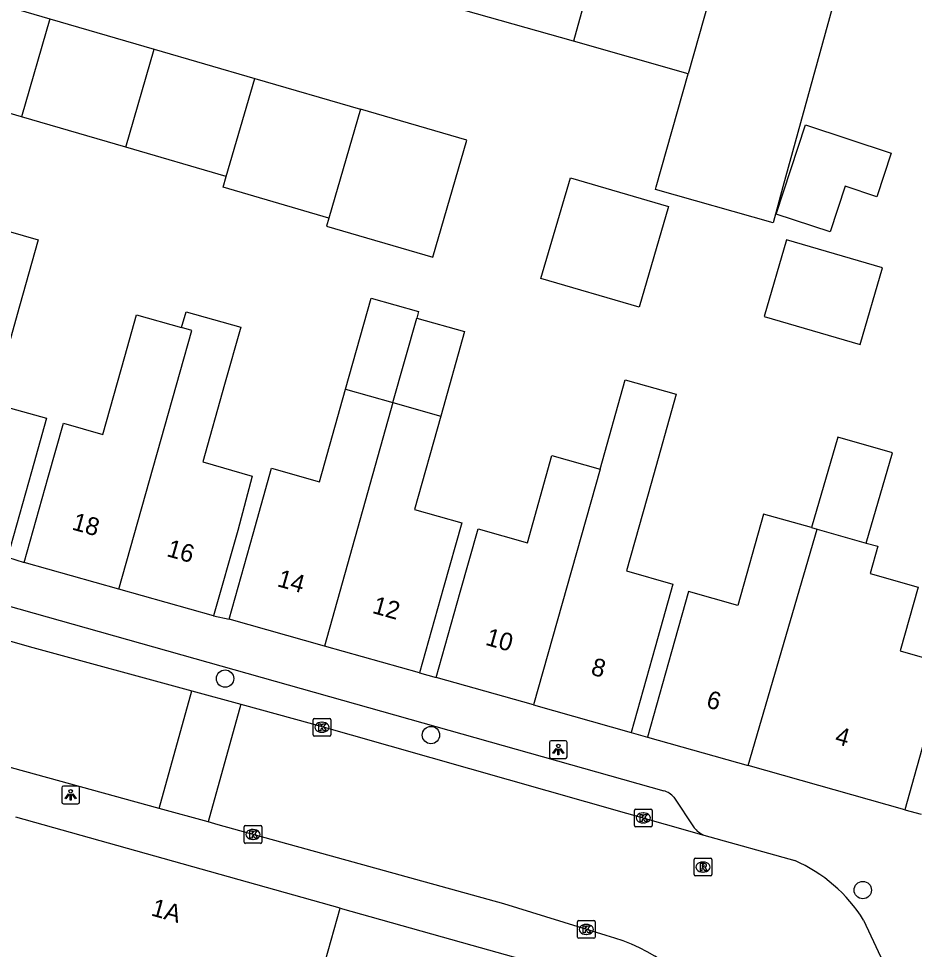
# Model space of a CAD drawing. Extents: x 158087 to 159494, y 382905 to 383981.
# Drawn here: x 158816 to 158866.5, y 383207 to 383259.5 of the extents above; entities that cross this region are included whole.
import ezdxf

# ---------------------------------------------------------------- set-up
doc = ezdxf.new("R2010")
doc.units = 0
for name, color, linetype in [('IMGEO_Boom', 7, 'Continuous'), ('IMGEO_Kolk', 7, 'Continuous'), ('IMGEO_Lichtpunt', 7, 'Continuous'), ('IMGEO_Pand', 7, 'Continuous'), ('IMGEO_Pand_nummerreeks', 7, 'Continuous'), ('IMGEO_Rijbaan_lokaal_open', 7, 'Continuous'), ('IMGEO_Rioolput', 7, 'Continuous'), ('IMGEO_Voetpad_open', 7, 'Continuous')]:
    doc.layers.add(name, color=color, linetype=linetype)

msp = doc.modelspace()

# ---------------------------------------------------------------- linework, layer by layer
at = {"layer": 'IMGEO_Boom'}
for centre in [(158827.661, 383222.288), (158839.255, 383219.104), (158863.575, 383210.369)]:
    msp.add_circle(centre, 0.489, dxfattribs=at)
at = {"layer": 'IMGEO_Kolk'}
for p, q in [((158832.615, 383219.12), (158832.615, 383219.972)), ((158832.69, 383220.046), (158833.542, 383220.046)), ((158833.103, 383219.826), (158833.128, 383219.826)), ((158833.616, 383219.972), (158833.616, 383219.12)), ((158833.126, 383219.266), (158833.101, 383219.266)), ((158833.542, 383219.046), (158832.69, 383219.046)), ((158850.784, 383214.938), (158851.636, 383214.938)), ((158850.709, 383214.012), (158850.709, 383214.864)), ((158851.197, 383214.718), (158851.222, 383214.718)), ((158851.71, 383214.864), (158851.71, 383214.012)), ((158828.734, 383213.08), (158828.734, 383213.932)), ((158828.809, 383214.006), (158829.661, 383214.006)), ((158829.735, 383213.932), (158829.735, 383213.08)), ((158851.636, 383213.938), (158850.784, 383213.938)), ((158851.22, 383214.158), (158851.195, 383214.158)), ((158829.222, 383213.786), (158829.247, 383213.786)), ((158829.661, 383213.006), (158828.809, 383213.006)), ((158829.245, 383213.226), (158829.22, 383213.226)), ((158847.576, 383208.653), (158848.428, 383208.653)), ((158847.501, 383207.727), (158847.501, 383208.579)), ((158847.989, 383208.433), (158848.014, 383208.433)), ((158848.502, 383208.579), (158848.502, 383207.727)), ((158848.428, 383207.653), (158847.576, 383207.653)), ((158848.012, 383207.873), (158847.987, 383207.873))]:
    msp.add_line(p, q, dxfattribs=at)
for points in [[(158832.615, 383219.12), (158832.615, 383219.972)], [(158832.69, 383220.046), (158833.542, 383220.046)], [(158832.936, 383219.746), (158833.059, 383219.746), (158833.059, 383219.595), (158833.189, 383219.746), (158833.353, 383219.746), (158833.207, 383219.595), (158833.36, 383219.346), (158833.208, 383219.346), (158833.123, 383219.51), (158833.059, 383219.443), (158833.059, 383219.346), (158832.936, 383219.346), (158832.936, 383219.746)], [(158833.616, 383219.972), (158833.616, 383219.12)], [(158833.542, 383219.046), (158832.69, 383219.046)], [(158850.784, 383214.938), (158851.636, 383214.938)], [(158850.709, 383214.012), (158850.709, 383214.864)], [(158851.03, 383214.638), (158851.153, 383214.638), (158851.153, 383214.487), (158851.283, 383214.638), (158851.447, 383214.638), (158851.301, 383214.487), (158851.454, 383214.238), (158851.302, 383214.238), (158851.217, 383214.402), (158851.153, 383214.335), (158851.153, 383214.238), (158851.03, 383214.238), (158851.03, 383214.638)], [(158851.71, 383214.864), (158851.71, 383214.012)], [(158828.734, 383213.08), (158828.734, 383213.932)], [(158828.809, 383214.006), (158829.661, 383214.006)], [(158829.735, 383213.932), (158829.735, 383213.08)], [(158851.636, 383213.938), (158850.784, 383213.938)], [(158829.055, 383213.706), (158829.178, 383213.706), (158829.178, 383213.555), (158829.308, 383213.706), (158829.472, 383213.706), (158829.326, 383213.555), (158829.479, 383213.306), (158829.327, 383213.306), (158829.242, 383213.47), (158829.178, 383213.403), (158829.178, 383213.306), (158829.055, 383213.306), (158829.055, 383213.706)], [(158829.661, 383213.006), (158828.809, 383213.006)], [(158847.576, 383208.653), (158848.428, 383208.653)], [(158847.501, 383207.727), (158847.501, 383208.579)], [(158847.822, 383208.353), (158847.945, 383208.353), (158847.945, 383208.202), (158848.075, 383208.353), (158848.239, 383208.353), (158848.093, 383208.202), (158848.246, 383207.953), (158848.094, 383207.953), (158848.009, 383208.117), (158847.945, 383208.05), (158847.945, 383207.953), (158847.822, 383207.953), (158847.822, 383208.353)], [(158848.502, 383208.579), (158848.502, 383207.727)], [(158848.428, 383207.653), (158847.576, 383207.653)]]:
    msp.add_lwpolyline(points, dxfattribs=at)
for centre, start, end in [((158832.692, 383219.97), 91.552, 178.448), ((158832.692, 383219.97), 91.552, 178.448), ((158833.54, 383219.97), 1.552, 88.448), ((158833.54, 383219.97), 1.552, 88.448), ((158832.692, 383219.122), 181.552, 268.448), ((158832.692, 383219.122), 181.552, 268.448), ((158833.54, 383219.122), 271.552, 358.448), ((158833.54, 383219.122), 271.552, 358.448), ((158850.786, 383214.862), 91.552, 178.448), ((158850.786, 383214.862), 91.552, 178.448), ((158851.634, 383214.862), 1.552, 88.448), ((158851.634, 383214.862), 1.552, 88.448), ((158828.811, 383213.93), 91.552, 178.448), ((158828.811, 383213.93), 91.552, 178.448), ((158829.659, 383213.93), 1.552, 88.448), ((158829.659, 383213.93), 1.552, 88.448), ((158850.786, 383214.014), 181.552, 268.448), ((158850.786, 383214.014), 181.552, 268.448), ((158851.634, 383214.014), 271.552, 358.448), ((158851.634, 383214.014), 271.552, 358.448), ((158828.811, 383213.082), 181.552, 268.448), ((158828.811, 383213.082), 181.552, 268.448), ((158829.659, 383213.082), 271.552, 358.448), ((158829.659, 383213.082), 271.552, 358.448), ((158847.578, 383208.577), 91.552, 178.448), ((158847.578, 383208.577), 91.552, 178.448), ((158848.426, 383208.577), 1.552, 88.448), ((158848.426, 383208.577), 1.552, 88.448), ((158847.578, 383207.729), 181.552, 268.448), ((158847.578, 383207.729), 181.552, 268.448), ((158848.426, 383207.729), 271.552, 358.448), ((158848.426, 383207.729), 271.552, 358.448)]:
    msp.add_arc(centre, 0.0765, start, end, dxfattribs=at)
for centre, major_axis, ratio, start_param, end_param in [((158833.102, 383219.546), (-0.387, 0.002), 0.722429, 4.712389, 7.853982), ((158833.127, 383219.546), (-0.39, 0.002), 0.717154, 1.570796, 4.712389), ((158851.196, 383214.438), (-0.387, 0.002), 0.722429, 4.712389, 7.853982), ((158851.221, 383214.438), (-0.39, 0.002), 0.717154, 1.570796, 4.712389), ((158829.221, 383213.506), (-0.387, 0.002), 0.722429, 4.712389, 7.853982), ((158829.246, 383213.506), (-0.39, 0.002), 0.717154, 1.570796, 4.712389), ((158847.988, 383208.153), (-0.387, 0.002), 0.722429, 4.712389, 7.853982), ((158848.013, 383208.153), (-0.39, 0.002), 0.717154, 1.570796, 4.712389)]:
    msp.add_ellipse(centre, major_axis=major_axis, ratio=ratio, start_param=start_param, end_param=end_param, dxfattribs=at)
at = {"layer": 'IMGEO_Lichtpunt'}
for p, q in [((158845.927, 383218.694), (158845.927, 383217.887)), ((158845.927, 383218.694), (158845.927, 383217.887)), ((158846.829, 383218.789), (158846.021, 383218.789)), ((158846.829, 383218.789), (158846.021, 383218.789)), ((158846.923, 383217.887), (158846.923, 383218.694)), ((158846.923, 383217.887), (158846.923, 383218.694)), ((158846.021, 383217.793), (158846.829, 383217.793)), ((158846.021, 383217.793), (158846.829, 383217.793)), ((158818.467, 383216.139), (158818.467, 383215.332)), ((158818.467, 383216.139), (158818.467, 383215.332)), ((158819.369, 383216.234), (158818.561, 383216.234)), ((158819.369, 383216.234), (158818.561, 383216.234)), ((158819.463, 383215.332), (158819.463, 383216.139)), ((158819.463, 383215.332), (158819.463, 383216.139)), ((158818.561, 383215.238), (158819.369, 383215.238)), ((158818.561, 383215.238), (158819.369, 383215.238))]:
    msp.add_line(p, q, dxfattribs=at)
for points in [[(158846.301, 383218.358), (158846.34, 383218.33), (158846.152, 383218.068), (158846.114, 383218.095), (158846.301, 383218.358)], [(158846.403, 383218.31), (158846.45, 383218.31), (158846.45, 383217.988), (158846.403, 383217.988), (158846.403, 383218.31)], [(158846.513, 383218.33), (158846.551, 383218.357), (158846.738, 383218.095), (158846.699, 383218.067), (158846.513, 383218.33)], [(158818.841, 383215.803), (158818.88, 383215.775), (158818.692, 383215.513), (158818.654, 383215.54), (158818.841, 383215.803)], [(158818.943, 383215.755), (158818.99, 383215.755), (158818.99, 383215.433), (158818.943, 383215.433), (158818.943, 383215.755)], [(158819.053, 383215.775), (158819.091, 383215.802), (158819.278, 383215.54), (158819.239, 383215.512), (158819.053, 383215.775)]]:
    msp.add_lwpolyline(points, dxfattribs=at)
for centre in [(158846.426, 383218.492), (158818.966, 383215.937)]:
    msp.add_circle(centre, 0.0994, dxfattribs=at)
for centre, start, end in [((158846.021, 383218.694), 90, 180), ((158846.021, 383218.694), 90, 180), ((158846.829, 383218.694), 0, 90), ((158846.829, 383218.694), 0, 90), ((158846.021, 383217.887), 180, 270), ((158846.021, 383217.887), 180, 270), ((158846.829, 383217.887), 270, 0), ((158846.829, 383217.887), 270, 360), ((158818.561, 383216.139), 90, 180), ((158818.561, 383216.139), 90, 180), ((158819.369, 383216.139), 0, 90), ((158819.369, 383216.139), 0, 90), ((158818.561, 383215.332), 180, 270), ((158818.561, 383215.332), 180, 270), ((158819.369, 383215.332), 270, 0), ((158819.369, 383215.332), 270, 360)]:
    msp.add_arc(centre, 0.0946, start, end, dxfattribs=at)
at = {"layer": 'IMGEO_Pand'}
for points in [[(158852.621, 383277.474), (158847.28, 383258.201)], [(158859.187, 383275.616), (158853.742, 383256.373)], [(158862.688, 383263.145), (158859.076, 383250), (158858.519, 383247.973), (158851.894, 383249.844), (158851.938, 383250), (158853.742, 383256.373)], [(158816.186, 383253.951), (158810.112, 383255.724), (158811.724, 383261.246), (158817.797, 383259.473)], [(158847.28, 383258.201), (158840.492, 383260.121)], [(158817.797, 383259.473), (158816.186, 383253.951)], [(158817.797, 383259.473), (158823.675, 383257.758)], [(158853.742, 383256.373), (158847.28, 383258.201)], [(158822.063, 383252.236), (158823.675, 383257.758)], [(158823.675, 383257.758), (158829.339, 383256.105)], [(158827.728, 383250.583), (158829.339, 383256.105)], [(158829.339, 383256.105), (158835.286, 383254.37)], [(158833.498, 383248.242), (158833.367, 383247.792), (158839.356, 383246.045), (158841.275, 383252.623), (158835.286, 383254.37)], [(158835.286, 383254.37), (158833.498, 383248.242)], [(158822.063, 383252.236), (158816.186, 383253.951)], [(158860.355, 383253.488), (158865.167, 383251.897), (158864.357, 383249.445), (158862.586, 383250.03), (158861.736, 383247.459), (158858.694, 383248.465), (158860.355, 383253.488)], [(158827.728, 383250.583), (158822.063, 383252.236)], [(158833.498, 383248.242), (158827.551, 383249.977), (158827.728, 383250.583)], [(158847.112, 383250.509), (158852.638, 383248.89), (158850.977, 383243.219), (158845.451, 383244.837), (158847.112, 383250.509)], [(158814.447, 383247.777), (158817.137, 383247.02), (158816.081, 383243.268), (158814.543, 383237.804), (158817.601, 383236.956), (158816.759, 383233.943), (158815.403, 383229.13)], [(158863.426, 383241.109), (158864.687, 383245.437), (158859.283, 383247.012), (158858.021, 383242.684), (158863.426, 383241.109)], [(158834.44, 383238.596), (158835.883, 383243.725), (158838.559, 383242.972), (158838.455, 383242.602)], [(158816.339, 383228.827), (158817.695, 383233.64), (158818.565, 383236.682), (158820.769, 383236.047), (158822.008, 383240.445), (158822.667, 383242.785), (158825.214, 383242.067)], [(158825.214, 383242.067), (158825.466, 383242.963), (158828.54, 383242.097), (158827.629, 383238.862), (158826.399, 383234.495), (158829.187, 383233.699), (158828.371, 383230.634), (158827.015, 383225.821)], [(158837.114, 383237.843), (158838.455, 383242.602)], [(158838.455, 383242.602), (158841.146, 383241.844), (158839.806, 383237.085)], [(158821.678, 383227.324), (158825.124, 383239.567), (158825.783, 383241.907), (158825.214, 383242.067)], [(158848.78, 383234.086), (158850.198, 383239.117), (158853.071, 383238.308), (158851.654, 383233.277), (158850.267, 383228.353), (158852.876, 383227.619), (158851.887, 383224.069), (158850.532, 383219.256)], [(158827.888, 383225.635), (158829.244, 383230.448), (158830.283, 383234.138), (158832.972, 383233.38), (158834.44, 383238.596)], [(158834.44, 383238.596), (158837.114, 383237.843)], [(158837.114, 383237.843), (158833.25, 383224.125)], [(158837.114, 383237.843), (158839.806, 383237.085)], [(158839.806, 383237.085), (158838.322, 383231.815), (158840.987, 383231.067), (158839.965, 383227.428), (158838.609, 383222.615)], [(158863.761, 383229.929), (158865.241, 383235.006), (158862.165, 383235.902), (158860.677, 383230.797)], [(158839.545, 383222.35), (158840.901, 383227.163), (158841.904, 383230.726), (158844.683, 383229.944), (158846.065, 383234.851), (158848.78, 383234.086)], [(158848.78, 383234.086), (158845.038, 383220.803)], [(158860.677, 383230.797), (158857.988, 383231.554), (158856.539, 383226.407), (158853.76, 383227.189), (158852.804, 383223.796), (158851.448, 383218.983)], [(158857.12, 383217.385), (158861.003, 383230.705)], [(158860.677, 383230.797), (158861.003, 383230.705)], [(158861.003, 383230.705), (158863.761, 383229.929)], [(158863.761, 383229.929), (158864.413, 383229.745), (158863.98, 383228.206), (158866.683, 383227.445), (158865.67, 383223.847), (158868.238, 383223.126), (158867.299, 383219.713), (158865.944, 383214.9)], [(158821.678, 383227.324), (158816.339, 383228.827)], [(158827.015, 383225.821), (158821.678, 383227.324)], [(158833.25, 383224.125), (158827.888, 383225.635)], [(158838.609, 383222.615), (158833.25, 383224.125)], [(158845.038, 383220.803), (158839.545, 383222.35)], [(158845.038, 383220.803), (158850.532, 383219.256)], [(158851.448, 383218.983), (158857.12, 383217.385)], [(158865.944, 383214.9), (158857.12, 383217.385)], [(158834.144, 383209.36), (158815.88, 383214.479)], [(158833.133, 383205.754), (158834.144, 383209.36)], [(158834.144, 383209.36), (158841.551, 383207.276), (158847.662, 383205.563), (158848.995, 383202.716)]]:
    msp.add_lwpolyline(points, dxfattribs=at)
at = {"layer": 'IMGEO_Rijbaan_lokaal_open'}
for points in [[(158766.515, 383238.164), (158767.383, 383237.924), (158792.938, 383230.817), (158816.826, 383224.045), (158825.794, 383221.597)], [(158823.947, 383214.968), (158802.524, 383220.86), (158783.113, 383226.274), (158766.719, 383230.948), (158764.65, 383231.517)], [(158823.947, 383214.968), (158825.794, 383221.597)], [(158825.794, 383221.597), (158828.554, 383220.844)], [(158828.554, 383220.844), (158826.704, 383214.209)], [(158828.554, 383220.844), (158832.582, 383219.745), (158854.617, 383213.465)], [(158826.704, 383214.209), (158823.947, 383214.968)], [(158849.117, 383207.804), (158843.357, 383209.594), (158827.261, 383214.056), (158826.704, 383214.209)], [(158854.617, 383213.465), (158859.741, 383212.033)], [(158863.619, 383208.685), (158865.702, 383204.223)]]:
    msp.add_lwpolyline(points, dxfattribs=at)
for centre, radius, start, end in [((158856.245, 383204.063), 8.703, 32.0768, 66.313), ((158846.8, 383198.447), 9.639, 28.7795, 76.0941)]:
    msp.add_arc(centre, radius, start, end, dxfattribs=at)
at = {"layer": 'IMGEO_Rioolput'}
for p, q in [((158854.073, 383211.241), (158854.073, 383212.093)), ((158854.148, 383212.167), (158855, 383212.167)), ((158854.561, 383211.947), (158854.586, 383211.947)), ((158855.074, 383212.093), (158855.074, 383211.241)), ((158854.584, 383211.387), (158854.559, 383211.387)), ((158855, 383211.167), (158854.148, 383211.167))]:
    msp.add_line(p, q, dxfattribs=at)
for points in [[(158854.073, 383211.241), (158854.073, 383212.093)], [(158854.148, 383212.167), (158855, 383212.167)], [(158854.662, 383211.865), (158854.41, 383211.867), (158854.41, 383211.467)], [(158854.588, 383211.786), (158854.534, 383211.786), (158854.534, 383211.705)], [(158855.074, 383212.093), (158855.074, 383211.241)], [(158854.41, 383211.467), (158854.534, 383211.467), (158854.534, 383211.629), (158854.545, 383211.629)], [(158854.534, 383211.705), (158854.586, 383211.705)], [(158854.592, 383211.6), (158854.663, 383211.467), (158854.803, 383211.467), (158854.738, 383211.593)], [(158855, 383211.167), (158854.148, 383211.167)]]:
    msp.add_lwpolyline(points, dxfattribs=at)
for centre, radius, start, end in [((158854.15, 383212.091), 0.0765, 91.552, 178.448), ((158854.15, 383212.091), 0.0765, 91.552, 178.448), ((158854.594, 383211.69), 0.0964, 77.0061, 93.1865), ((158854.608, 383211.747), 0.0378, 276.6634, 79.6772), ((158854.661, 383211.755), 0.109, 350.3612, 89.416), ((158854.998, 383212.091), 0.0765, 1.552, 88.448), ((158854.998, 383212.091), 0.0765, 1.552, 88.448), ((158854.544, 383211.576), 0.0533, 26.0293, 88.6989), ((158854.57, 383211.894), 0.19, 274.7715, 282.9687), ((158854.659, 383211.755), 0.112, 277.5842, 350.9817), ((158854.643, 383211.54), 0.108, 29.5134, 73.7905), ((158854.15, 383211.243), 0.0765, 181.552, 268.448), ((158854.15, 383211.243), 0.0765, 181.552, 268.448), ((158854.998, 383211.243), 0.0765, 271.552, 358.448), ((158854.998, 383211.243), 0.0765, 271.552, 358.448)]:
    msp.add_arc(centre, radius, start, end, dxfattribs=at)
for centre, major_axis, ratio, start_param, end_param in [((158854.56, 383211.667), (-0.387, 0.002), 0.722429, 4.712389, 7.853982), ((158854.585, 383211.667), (-0.39, 0.002), 0.717154, 1.570796, 4.712389)]:
    msp.add_ellipse(centre, major_axis=major_axis, ratio=ratio, start_param=start_param, end_param=end_param, dxfattribs=at)
at = {"layer": 'IMGEO_Voetpad_open'}
for points in [[(158736.759, 383248.525), (158751.096, 383244.547), (158852.366, 383215.967)], [(158815.403, 383229.13), (158816.339, 383228.827)], [(158827.015, 383225.821), (158827.888, 383225.635)], [(158838.609, 383222.615), (158839.545, 383222.35)], [(158850.532, 383219.256), (158851.448, 383218.983)], [(158852.937, 383215.602), (158854.07, 383213.882)], [(158865.944, 383214.9), (158866.865, 383214.646)]]:
    msp.add_lwpolyline(points, dxfattribs=at)
for centre, radius, start, end in [((158852.021, 383214.799), 1.218, 41.2573, 73.5669), ((158855.348, 383214.992), 1.693, 220.9596, 244.401)]:
    msp.add_arc(centre, radius, start, end, dxfattribs=at)

# ---------------------------------------------------------------- texts
at = {"layer": 'IMGEO_Pand_nummerreeks'}
for s, rotation, p in [('18', 344.2723, (158818.985, 383230.701)), ('16', 344.2723, (158824.32, 383229.198)), ('14', 344.268, (158830.544, 383227.504)), ('12', 344.268, (158835.901, 383225.995)), ('10', 344.2725, (158842.27, 383224.201)), ('8', 344.2723, (158848.207, 383222.529)), ('6', 344.2723, (158854.702, 383220.685)), ('4', 344.2666, (158861.95, 383218.643)), ('1A', 344.3411, (158823.44, 383208.953))]:
    msp.add_text(s, height=1, rotation=rotation, dxfattribs=at).set_placement(p)

doc.saveas('drawing.dxf')
